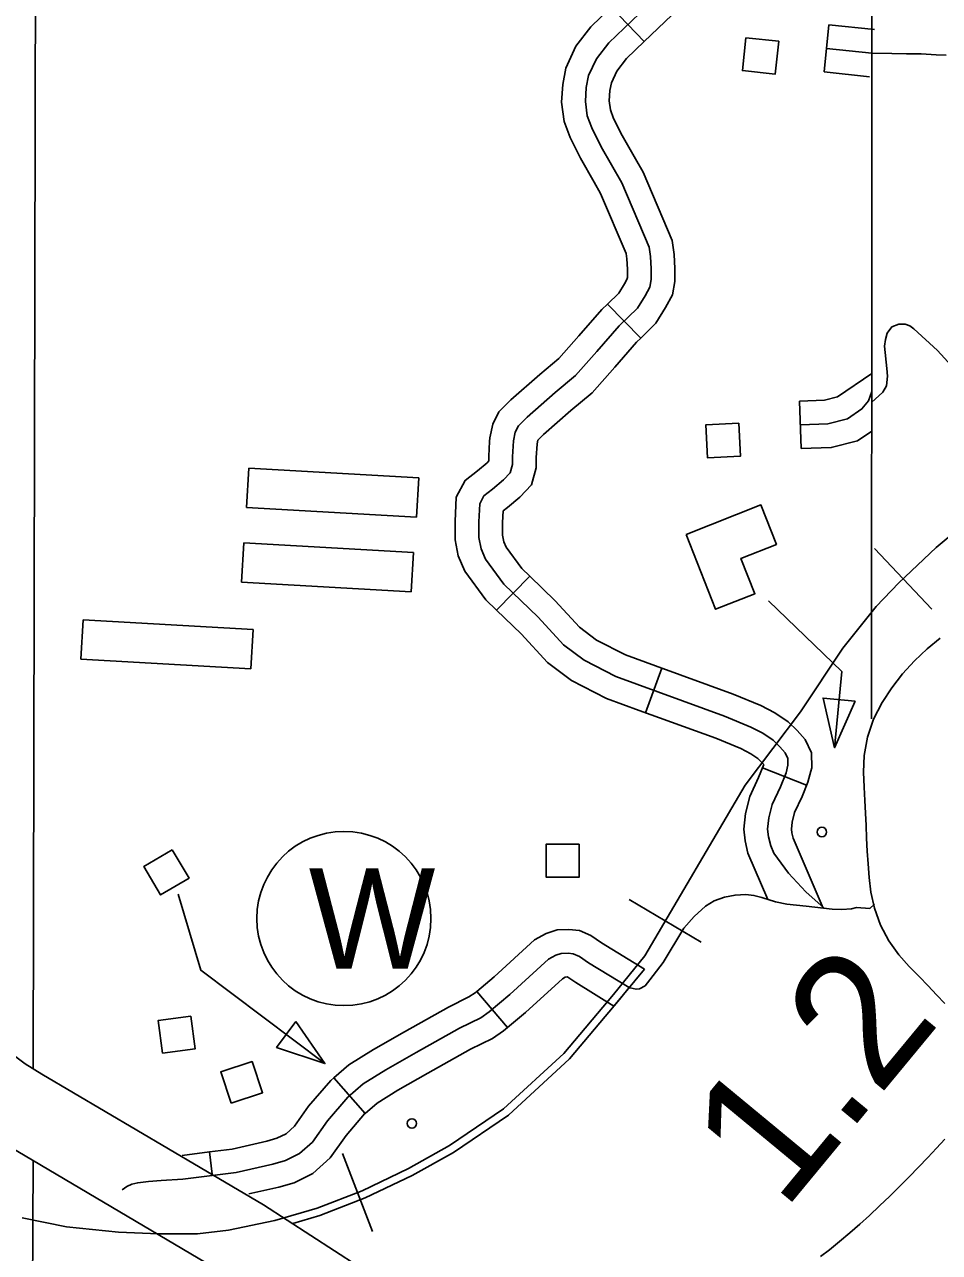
# Model space of a CAD drawing. Extents: x 1370130 to 1380143, y 377636 to 380256.
# Drawn here: x 1377248.1 to 1377329, y 379185.1 to 379293.7 of the extents above; entities that cross this region are included whole.
import ezdxf

# ---------------------------------------------------------------- set-up
doc = ezdxf.new("R2010")
doc.units = 0
for name, color, linetype in [('Level 10', 7, 'Continuous'), ('Level 15', 7, 'Continuous'), ('Level 32', 7, 'Continuous'), ('Level 34', 7, 'Continuous'), ('Level 40', 7, 'Continuous'), ('Level 45', 7, 'Continuous'), ('Level 48', 7, 'Continuous'), ('Level 5', 7, 'Continuous'), ('Level 56', 7, 'Continuous'), ('Level 57', 7, 'Continuous'), ('Level 58', 7, 'Continuous'), ('Level 6', 7, 'Continuous')]:
    doc.layers.add(name, color=color, linetype=linetype)

msp = doc.modelspace()

# ---------------------------------------------------------------- linework, layer by layer
at = {"layer": 'Level 10'}
for points in [[(1377329.09, 379239.39), (1377327.95, 379238.44), (1377326.82, 379237.39), (1377325.77, 379236.23), (1377324.83, 379235.01), (1377323.97, 379233.71), (1377323.21, 379232.24), (1377322.67, 379230.63), (1377322.39, 379229.02), (1377322.33, 379227.53), (1377322.37, 379226.22), (1377322.44, 379225.04), (1377322.5, 379223.91), (1377322.55, 379222.82), (1377322.59, 379221.7), (1377322.65, 379220.55), (1377322.73, 379219.43), (1377322.81, 379218.24), (1377322.98, 379216.92), (1377323.29, 379215.51), (1377323.81, 379214.02), (1377324.56, 379212.62), (1377325.44, 379211.4), (1377326.35, 379210.36), (1377327.23, 379209.46), (1377328.04, 379208.64), (1377328.79, 379207.86), (1377329.5, 379207.09)], [(1377329.51, 379195.09), (1377328.77, 379194.28), (1377328.01, 379193.46), (1377327.19, 379192.62), (1377326.36, 379191.76), (1377325.51, 379190.91), (1377324.64, 379190.05), (1377323.74, 379189.19), (1377322.86, 379188.35), (1377321.99, 379187.56), (1377321.11, 379186.79), (1377320.21, 379186.04), (1377319.32, 379185.31), (1377318.51, 379184.7)]]:
    msp.add_lwpolyline(points, dxfattribs=at)
at = {"layer": 'Level 15'}
for points in [[(1377246.98, 379202.62), (1377248.18, 379201.74), (1377249.65, 379200.84), (1377269.25, 379189.28), (1377277.62, 379183.86), (1377279.73, 379182.22), (1377281.87, 379180.07)], [(1377276.66, 379175.4), (1377275.09, 379176.96), (1377273.56, 379178.15), (1377265.57, 379183.32), (1377246.06, 379194.84)]]:
    msp.add_lwpolyline(points, dxfattribs=at)
at = {"layer": 'Level 32'}
for p, q in [((1377318.83, 379289.47), (1377319.26, 379293.64)), ((1377292.8, 379244.88), (1377289.87, 379241.86)), ((1377304.49, 379236.75), (1377303.05, 379232.8)), ((1377317.29, 379226.38), (1377313.39, 379227.94)), ((1377302.94, 379210.13), (1377300.25, 379206.85)), ((1377288.12, 379208.16), (1377290.83, 379204.95)), ((1377275.47, 379200.52), (1377278.23, 379197.35)), ((1377264.46, 379193.96), (1377264.71, 379191.98))]:
    msp.add_line(p, q, dxfattribs=at)
for points in [[(1377319.26, 379293.64), (1377323.28, 379293.22)], [(1377319.04, 379291.55), (1377323.07, 379291.13)], [(1377318.83, 379289.47), (1377322.85, 379289.04)], [(1377318.84, 379215.51), (1377317.23, 379216.95), (1377315.69, 379218.6), (1377314.39, 379220.37), (1377314.11, 379221.03), (1377313.92, 379221.82), (1377313.84, 379222.51), (1377313.95, 379223.5), (1377314.25, 379224.68), (1377314.97, 379226.24), (1377315.47, 379227.49), (1377315.64, 379228.17), (1377315.63, 379228.75), (1377315.39, 379229.26), (1377314.92, 379229.77), (1377314.33, 379230.37), (1377313.41, 379230.98), (1377312.35, 379231.53), (1377310.02, 379232.49), (1377300.42, 379236), (1377297.6, 379237.44), (1377295.79, 379238.8), (1377293.53, 379241.24), (1377290.51, 379244.17), (1377288.89, 379246.38), (1377288.49, 379247.29), (1377288.29, 379248.3), (1377288.29, 379249.67), (1377288.37, 379251.28)], [(1377303.93, 379236.95), (1377301.26, 379237.92), (1377298.71, 379239.23), (1377297.2, 379240.36), (1377295.04, 379242.7), (1377292.8, 379244.88)], [(1377302.49, 379233.01), (1377299.58, 379234.07), (1377296.48, 379235.65), (1377294.38, 379237.23), (1377292.03, 379239.77), (1377289.87, 379241.86)], [(1377317.67, 379227.62), (1377317.75, 379227.93), (1377317.72, 379229.25), (1377317.16, 379230.43), (1377316.44, 379231.22), (1377315.67, 379232), (1377314.48, 379232.79), (1377313.23, 379233.44), (1377310.78, 379234.45), (1377303.93, 379236.95)], [(1377313.5, 379228.22), (1377312.98, 379228.74), (1377312.34, 379229.17), (1377311.46, 379229.63), (1377309.26, 379230.54), (1377302.49, 379233.01)], [(1377313.86, 379216.28), (1377312.1, 379220.37), (1377311.84, 379221.46), (1377311.72, 379222.51), (1377311.88, 379223.88), (1377312.26, 379225.39), (1377313.04, 379227.07), (1377313.5, 379228.22)], [(1377318.75, 379215.52), (1377316.11, 379221.7), (1377315.99, 379222.19), (1377315.95, 379222.51), (1377316.02, 379223.13), (1377316.23, 379223.98), (1377316.9, 379225.4), (1377317.4, 379226.67), (1377317.67, 379227.62)], [(1377302.94, 379210.13), (1377299.14, 379212.45), (1377298.2, 379213.1), (1377297.19, 379213.54), (1377296.27, 379213.64), (1377295.22, 379213.59), (1377294.26, 379213.29), (1377293.23, 379212.71), (1377289.64, 379209.45), (1377288.12, 379208.16)], [(1377301.6, 379208.49), (1377298, 379210.69), (1377297.19, 379211.25), (1377296.65, 379211.48), (1377296.19, 379211.53), (1377295.58, 379211.51), (1377295.1, 379211.36), (1377294.46, 379211), (1377291.03, 379207.87), (1377289.22, 379206.34), (1377288.46, 379205.83), (1377286.58, 379204.91), (1377282.76, 379202.75), (1377280.06, 379201.22), (1377278.05, 379199.98), (1377276.7, 379198.8), (1377274.9, 379196.72), (1377273.57, 379194.83), (1377272.43, 379193.81), (1377271.18, 379193.2), (1377270.06, 379192.87), (1377266.83, 379192.13), (1377262.12, 379191.55), (1377260.21, 379191.42), (1377259.07, 379191.34), (1377258.13, 379191.24), (1377257.59, 379191.12), (1377257.16, 379190.89), (1377256.76, 379190.61)], [(1377300.25, 379206.85), (1377296.86, 379208.93), (1377296.17, 379209.41), (1377296.11, 379209.43), (1377295.95, 379209.42), (1377295.94, 379209.42), (1377295.7, 379209.28), (1377292.41, 379206.29), (1377290.83, 379204.95)], [(1377288.12, 379208.16), (1377287.96, 379208.02), (1377287.41, 379207.66), (1377285.6, 379206.77), (1377281.72, 379204.58), (1377278.99, 379203.03), (1377276.8, 379201.67), (1377275.47, 379200.52)], [(1377290.83, 379204.95), (1377290.49, 379204.66), (1377289.51, 379204), (1377287.55, 379203.05), (1377283.79, 379200.92), (1377281.13, 379199.42), (1377279.3, 379198.28), (1377278.23, 379197.35)], [(1377275.47, 379200.52), (1377275.21, 379200.29), (1377273.24, 379198.01), (1377271.99, 379196.24), (1377271.25, 379195.57), (1377270.42, 379195.17), (1377269.53, 379194.9), (1377266.47, 379194.2), (1377264.46, 379193.96)], [(1377278.23, 379197.35), (1377278.19, 379197.32), (1377276.55, 379195.42), (1377275.15, 379193.43), (1377273.61, 379192.05), (1377271.95, 379191.24), (1377270.59, 379190.84), (1377267.95, 379190.24)], [(1377264.46, 379193.96), (1377262.05, 379193.65)]]:
    msp.add_lwpolyline(points, dxfattribs=at)
at = {"layer": 'Level 34'}
for points in [[(1377323.07, 379291.13), (1377324.82, 379291.09), (1377326.12, 379291.06), (1377327.42, 379291.06), (1377328.74, 379290.99), (1377329.62, 379290.95)], [(1377339.38, 379262.16), (1377337.3, 379261.97), (1377335.36, 379261.6), (1377333.71, 379261.08), (1377333.07, 379260.96), (1377332.58, 379261), (1377332.1, 379261.36), (1377331.05, 379262.45), (1377328.87, 379264.83), (1377326.78, 379266.76), (1377326.43, 379267.02), (1377326.01, 379267.17), (1377325.45, 379267.17), (1377324.84, 379266.93), (1377324.4, 379266.36), (1377324.26, 379265.8), (1377324.19, 379265.2), (1377324.38, 379263.24), (1377324.45, 379262.57), (1377324.35, 379261.7), (1377324.03, 379261.16), (1377323.69, 379260.81), (1377323.05, 379260.26)], [(1377301.6, 379208.49), (1377301.68, 379208.46), (1377302.21, 379208.35), (1377302.51, 379208.38), (1377303, 379208.66), (1377303.43, 379209.17), (1377304.6, 379210.7), (1377306.43, 379213.75), (1377307.35, 379214.77), (1377308.34, 379215.69), (1377309.11, 379216.17), (1377310.02, 379216.5), (1377310.96, 379216.68), (1377311.9, 379216.73), (1377312.62, 379216.65), (1377313.33, 379216.45), (1377314.55, 379216.07), (1377315.54, 379215.86), (1377317.25, 379215.69), (1377319.56, 379215.43), (1377320.4, 379215.41), (1377321.27, 379215.46), (1377321.7, 379215.58)], [(1377321.7, 379215.58), (1377322.89, 379215.5), (1377323.28, 379215.88)]]:
    msp.add_lwpolyline(points, dxfattribs=at)
at = {"layer": 'Level 40'}
for p, q in [((1377325.83, 379244.65), (1377323.29, 379247.33)), ((1377325.83, 379244.65), (1377328.37, 379241.96)), ((1377304.78, 379214.4), (1377301.6, 379216.27)), ((1377304.78, 379214.4), (1377307.97, 379212.52)), ((1377277.56, 379190.37), (1377276.24, 379193.82)), ((1377277.56, 379190.37), (1377278.89, 379186.93))]:
    msp.add_line(p, q, dxfattribs=at)
msp.add_lwpolyline([(1377333.17, 379251.09), (1377328.75, 379247.41), (1377325.45, 379244.28), (1377323.43, 379242.2), (1377320.49, 379238.52), (1377316.75, 379232.88), (1377311.85, 379226.39), (1377302.97, 379211.31), (1377300.21, 379207.88), (1377295.8, 379202.67), (1377290.47, 379197.76), (1377285.69, 379194.52), (1377282.08, 379192.49), (1377277.97, 379190.53), (1377273.99, 379189), (1377270.26, 379187.9), (1377266.15, 379187.04), (1377263.4, 379186.73), (1377259.97, 379186.73), (1377256.41, 379186.86), (1377251.82, 379187.35), (1377247.9, 379188.14)], dxfattribs=at)
msp.add_lwpolyline([(1377333.17, 379251.09), (1377328.75, 379247.41), (1377325.45, 379244.28), (1377323.43, 379242.2), (1377320.49, 379238.52), (1377316.75, 379232.88), (1377311.85, 379226.39), (1377302.97, 379211.31), (1377300.21, 379207.88), (1377295.8, 379202.67), (1377290.47, 379197.76), (1377285.69, 379194.52), (1377282.08, 379192.49), (1377277.97, 379190.53), (1377273.99, 379189), (1377270.26, 379187.9), (1377266.15, 379187.04), (1377263.4, 379186.73), (1377259.97, 379186.73), (1377256.41, 379186.86), (1377251.82, 379187.35), (1377247.9, 379188.14)], dxfattribs=at)
at = {"layer": 'Level 45'}
for p, q in [((1377300.01, 379295.18), (1377302.92, 379292.15)), ((1377299.68, 379268.94), (1377302.61, 379265.93)), ((1377316.81, 379256.16), (1377316.67, 379260.36))]:
    msp.add_line(p, q, dxfattribs=at)
for points in [[(1377310.42, 379304.1), (1377309.36, 379303.2), (1377308.87, 379302.58), (1377308.54, 379301.34), (1377308.34, 379299.4), (1377308.04, 379298.13), (1377307.1, 379296.47), (1377305.37, 379294.5), (1377302.92, 379292.15)], [(1377303.85, 379295.96), (1377299.78, 379292.05), (1377298.69, 379290.63), (1377298, 379289.14), (1377297.8, 379288.09), (1377297.72, 379286.84), (1377297.88, 379285.59), (1377298.29, 379284.51), (1377299.13, 379282.85), (1377300.95, 379279.67), (1377303.36, 379273.98), (1377303.49, 379273.14), (1377303.53, 379272.05), (1377303.53, 379271.12), (1377303.41, 379270.43), (1377303, 379269.67), (1377302.32, 379268.58), (1377300.71, 379267.01), (1377298.73, 379264.75), (1377296.84, 379262.61), (1377295.06, 379261.12), (1377292.56, 379258.94), (1377291.8, 379258.18), (1377291.52, 379257.61), (1377291.36, 379256.85), (1377291.27, 379255.43), (1377291.27, 379254.75), (1377291.07, 379254.02), (1377290.47, 379253.38), (1377289.5, 379252.57), (1377288.74, 379251.97), (1377288.37, 379251.28)], [(1377300.01, 379295.18), (1377298.21, 379293.45), (1377296.88, 379291.73), (1377295.99, 379289.79), (1377295.72, 379288.36), (1377295.61, 379286.78), (1377295.83, 379285.09), (1377296.36, 379283.66), (1377297.29, 379281.85), (1377298.51, 379279.71)], [(1377302.92, 379292.15), (1377301.35, 379290.64), (1377300.5, 379289.54), (1377300.02, 379288.5), (1377299.89, 379287.83), (1377299.83, 379286.91), (1377299.94, 379286.1), (1377300.21, 379285.35), (1377300.98, 379283.85), (1377302.16, 379281.79)], [(1377302.16, 379281.79), (1377302.83, 379280.6), (1377305.4, 379274.55), (1377305.58, 379273.32), (1377305.63, 379272.09), (1377305.63, 379270.94), (1377305.42, 379269.75), (1377304.82, 379268.62), (1377303.96, 379267.25), (1377302.61, 379265.93)], [(1377298.51, 379279.71), (1377299.06, 379278.73), (1377301.32, 379273.41), (1377301.39, 379272.95), (1377301.43, 379272.01), (1377301.43, 379271.3), (1377301.39, 379271.12), (1377301.18, 379270.72), (1377300.67, 379269.91), (1377299.68, 379268.94)], [(1377299.68, 379268.94), (1377299.18, 379268.45), (1377297.15, 379266.14), (1377295.37, 379264.12), (1377293.7, 379262.71), (1377291.13, 379260.48), (1377290.07, 379259.42), (1377289.52, 379258.31), (1377289.27, 379257.12), (1377289.25, 379256.78)], [(1377302.61, 379265.93), (1377302.23, 379265.56), (1377300.31, 379263.36), (1377298.31, 379261.1), (1377296.43, 379259.52), (1377294, 379257.41), (1377293.53, 379256.93), (1377293.52, 379256.91), (1377293.44, 379256.57), (1377293.44, 379256.54)], [(1377316.67, 379260.36), (1377318.86, 379260.43), (1377320.01, 379260.72), (1377323.05, 379262.81), (1377323.05, 379257.71)], [(1377316.74, 379258.26), (1377319.16, 379258.34), (1377320.89, 379258.78), (1377322.18, 379259.67), (1377322.75, 379260.39), (1377323.05, 379261.21)], [(1377289.25, 379256.78), (1377289.17, 379255.49), (1377289.17, 379255.07), (1377289.02, 379254.91), (1377288.18, 379254.2), (1377287.09, 379253.34), (1377286.3, 379251.85)], [(1377316.81, 379256.16), (1377319.46, 379256.25), (1377321.78, 379256.84), (1377323.05, 379257.71)], [(1377293.44, 379256.54), (1377293.37, 379255.37), (1377293.37, 379254.46), (1377292.96, 379252.96), (1377291.91, 379251.85), (1377290.83, 379250.94), (1377290.44, 379250.64)], [(1377289.87, 379241.86), (1377288.92, 379242.79), (1377287.05, 379245.33), (1377286.48, 379246.66), (1377286.19, 379248.09), (1377286.19, 379249.72), (1377286.3, 379251.85)], [(1377292.8, 379244.88), (1377292.1, 379245.55), (1377290.72, 379247.43), (1377290.51, 379247.92), (1377290.39, 379248.5), (1377290.39, 379249.62), (1377290.44, 379250.64)]]:
    msp.add_lwpolyline(points, dxfattribs=at)
at = {"layer": 'Level 5'}
for points in [[(1377249.15, 379326.83), (1377248.88, 379201.3)], [(1377248.86, 379193.19), (1377248.83, 379181.45)]]:
    msp.add_lwpolyline(points, dxfattribs=at)
at = {"layer": 'Level 56'}
for points in [[(1377314.82, 379292.18), (1377314.52, 379289.28), (1377311.61, 379289.58), (1377311.92, 379292.48)], [(1377311.3, 379258.41), (1377311.44, 379255.49), (1377308.52, 379255.35), (1377308.38, 379258.26)], [(1377297.17, 379221.17), (1377297.17, 379218.26), (1377294.25, 379218.26), (1377294.25, 379221.17)], [(1377261.18, 379220.68), (1377262.66, 379218.17), (1377260.14, 379216.69), (1377258.66, 379219.2)], [(1377260.31, 379202.69), (1377259.92, 379205.58), (1377262.82, 379205.96), (1377263.2, 379203.07)], [(1377272.12, 379205.49), (1377270.4, 379203.2), (1377274.68, 379201.77)], [(1377266.38, 379198.26), (1377265.46, 379201.03), (1377268.24, 379201.95), (1377269.16, 379199.19)]]:
    msp.add_lwpolyline(points, close=True, dxfattribs=at)
msp.add_lwpolyline([(1377274.68, 379201.77), (1377263.71, 379210.03), (1377261.7, 379216.76)], dxfattribs=at)
msp.add_circle((1377282.37, 379196.48), 0.42, dxfattribs=at)
at = {"layer": 'Level 57'}
for p, q in [((1377267.95, 379254.44), (1377267.75, 379250.94)), ((1377282.98, 379253.58), (1377267.95, 379254.44)), ((1377282.78, 379250.09), (1377282.98, 379253.58)), ((1377267.75, 379250.94), (1377282.78, 379250.09)), ((1377267.5, 379247.83), (1377267.3, 379244.34)), ((1377282.52, 379246.97), (1377267.5, 379247.83)), ((1377282.32, 379243.48), (1377282.52, 379246.97)), ((1377267.3, 379244.34), (1377282.32, 379243.48)), ((1377253.29, 379241.02), (1377253.09, 379237.53)), ((1377268.32, 379240.17), (1377253.29, 379241.02)), ((1377268.12, 379236.67), (1377268.32, 379240.17)), ((1377253.09, 379237.53), (1377268.12, 379236.67))]:
    msp.add_line(p, q, dxfattribs=at)
msp.add_circle((1377276.36, 379214.6), 7.7, dxfattribs=at)
at = {"layer": 'Level 58'}
for points in [[(1377306.62, 379248.56), (1377309.23, 379241.95), (1377312.72, 379243.32), (1377311.48, 379246.45), (1377314.61, 379247.68), (1377313.24, 379251.17)], [(1377321.59, 379233.83), (1377318.75, 379234.1), (1377319.76, 379229.7)]]:
    msp.add_lwpolyline(points, close=True, dxfattribs=at)
msp.add_lwpolyline([(1377319.76, 379229.7), (1377320.4, 379236.44), (1377313.91, 379242.69)], dxfattribs=at)
msp.add_circle((1377318.64, 379222.25), 0.42, dxfattribs=at)
at = {"layer": 'Level 6'}
for points in [[(1377323.04, 379232.26), (1377323.08, 379326.03), (1377323.53, 379362.77), (1377396.66, 379361.09), (1377402.65, 379360.95)], [(1377301.6, 379208.49), (1377300.75, 379207.43), (1377296.31, 379202.18), (1377290.91, 379197.21), (1377286.06, 379193.92), (1377282.4, 379191.87), (1377278.25, 379189.89), (1377274.22, 379188.34), (1377271.85, 379187.64)]]:
    msp.add_lwpolyline(points, dxfattribs=at)

# ---------------------------------------------------------------- texts
at = {"layer": 'Level 48'}
msp.add_text('1.2', height=11.827, rotation=50.4225, dxfattribs=at).set_placement((1377315.24, 379188.61))
at = {"layer": 'Level 57'}
msp.add_text('W', height=8.87, dxfattribs=at).set_placement((1377273.25, 379210.16))

doc.saveas('drawing.dxf')
